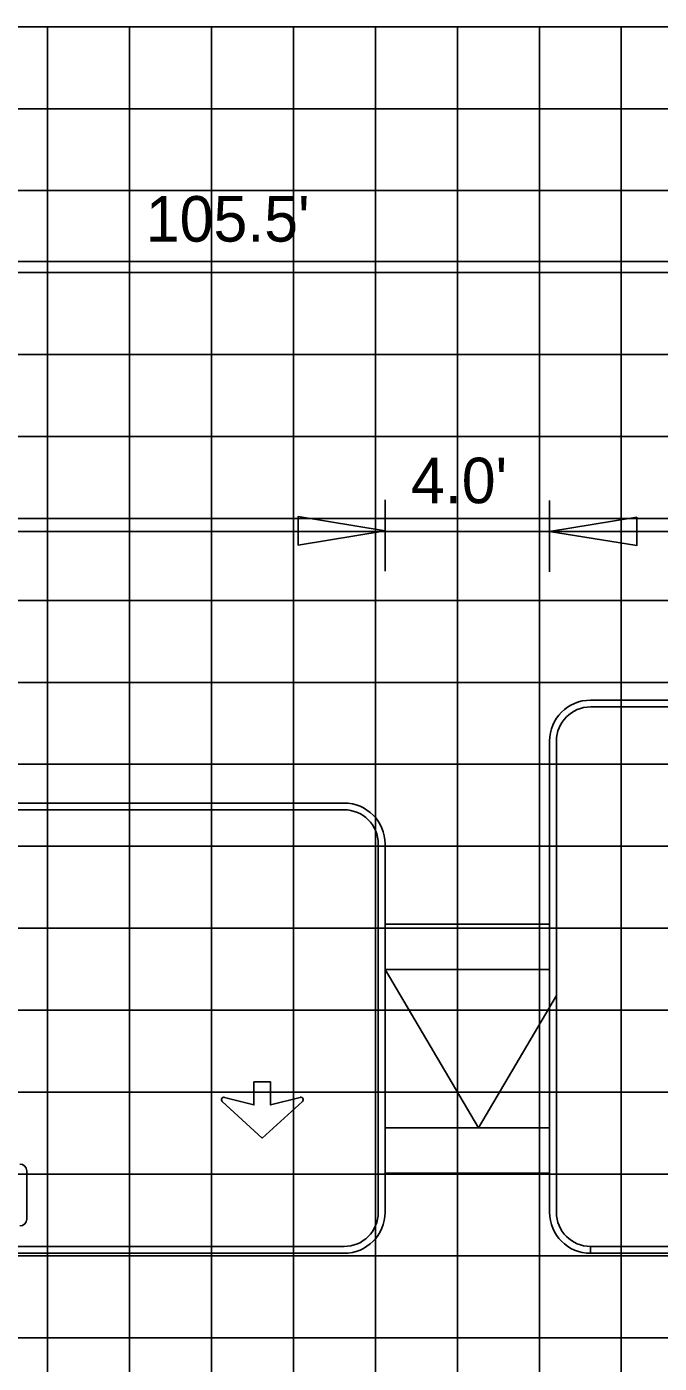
# Model space of a CAD drawing. Extents: x 2193008 to 2198143, y 1236112 to 1237864.
# Drawn here: x 2195782.2 to 2195797.63, y 1237190.49 to 1237223.11 of the extents above; entities that cross this region are included whole.
import ezdxf

# ---------------------------------------------------------------- set-up
doc = ezdxf.new("R2010")
doc.units = 0
for name, color, linetype in [('3', 7, 'Continuous'), ('GSBWFILL', 7, 'Continuous'), ('GSCOLORFILL', 7, 'Continuous'), ('GSDIMS', 7, 'Continuous'), ('GSOUTLINE', 7, 'Continuous'), ('Level 55', 7, 'Continuous'), ('M-ROADS', 7, 'Continuous')]:
    doc.layers.add(name, color=color, linetype=linetype)

msp = doc.modelspace()

# ---------------------------------------------------------------- linework, layer by layer
at = {"layer": '3'}
msp.add_line((2195734.245, 1237217.374), (2195839.583, 1237217.374), dxfattribs=at)
at = {"layer": 'GSBWFILL'}
for points in [[(2195787.023, 1237196.978), (2195787.743, 1237196.794), (2195787.743, 1237197.354), (2195788.148, 1237197.354), (2195788.148, 1237196.794), (2195788.868, 1237196.978)], [(2195788.924, 1237196.873), (2195787.945, 1237195.983), (2195786.967, 1237196.873)]]:
    msp.add_lwpolyline(points, dxfattribs=at)
for centre, start, end in [((2195787.008, 1237196.919), 75.5925, 227.6952), ((2195788.883, 1237196.919), 312.3048, 104.4075)]:
    msp.add_arc(centre, 0.0614, start, end, dxfattribs=at)
at = {"layer": 'GSCOLORFILL'}
for p, q in [((2195815.956, 1237206.672), (2195795.956, 1237206.672)), ((2195815.956, 1237206.672), (2195795.956, 1237206.672)), ((2195795.956, 1237206.505), (2195815.956, 1237206.505)), ((2195794.956, 1237205.672), (2195794.956, 1237194.172)), ((2195795.122, 1237194.172), (2195795.122, 1237205.672)), ((2195789.942, 1237204.161), (2195761.97, 1237204.161)), ((2195761.97, 1237203.994), (2195789.942, 1237203.994)), ((2195790.774, 1237203.162), (2195790.774, 1237194.171)), ((2195790.941, 1237194.171), (2195790.941, 1237203.162)), ((2195782.196, 1237194.008), (2195782.196, 1237195.182)), ((2195789.942, 1237193.338), (2195761.971, 1237193.338)), ((2195761.971, 1237193.172), (2195789.942, 1237193.172)), ((2195795.956, 1237193.172), (2195795.956, 1237193.338)), ((2195815.956, 1237193.338), (2195795.957, 1237193.338)), ((2195795.957, 1237193.338), (2195795.957, 1237193.172)), ((2195795.957, 1237193.172), (2195815.956, 1237193.172))]:
    msp.add_line(p, q, dxfattribs=at)
for points in [[(2195787.023, 1237196.978), (2195787.743, 1237196.794), (2195787.743, 1237197.354), (2195788.148, 1237197.354), (2195788.148, 1237196.794), (2195788.868, 1237196.978)], [(2195788.924, 1237196.873), (2195787.945, 1237195.983), (2195786.967, 1237196.873)]]:
    msp.add_lwpolyline(points, dxfattribs=at)
for centre, radius, start, end in [((2195795.956, 1237205.672), 1, 90, 180), ((2195795.956, 1237205.672), 0.833, 90, 180), ((2195789.942, 1237203.162), 0.999, 0, 90), ((2195789.942, 1237203.162), 0.833, 0, 90), ((2195787.008, 1237196.919), 0.0614, 75.5925, 227.6952), ((2195788.883, 1237196.919), 0.0614, 312.3048, 104.4075), ((2195782.03, 1237195.182), 0.167, 0, 90), ((2195782.03, 1237194.008), 0.167, 270.0083, 360), ((2195789.942, 1237194.171), 0.999, 270, 0), ((2195789.942, 1237194.171), 0.833, 270, 0), ((2195795.956, 1237194.172), 1, 180, 270), ((2195795.956, 1237194.172), 0.833, 180, 270)]:
    msp.add_arc(centre, radius, start, end, dxfattribs=at)
at = {"layer": 'GSDIMS'}
for p, q in [((2195790.946, 1237209.819), (2195790.946, 1237211.56)), ((2195794.956, 1237209.806), (2195794.956, 1237211.548)), ((2195760.971, 1237210.79), (2195790.941, 1237210.79)), ((2195790.941, 1237210.79), (2195794.956, 1237210.79)), ((2195794.956, 1237210.79), (2195816.956, 1237210.79)), ((2195790.941, 1237201.208), (2195794.956, 1237201.208)), ((2195790.941, 1237200.097), (2195794.956, 1237200.097)), ((2195790.941, 1237200.097), (2195793.219, 1237196.235)), ((2195795.122, 1237199.461), (2195793.219, 1237196.235)), ((2195790.941, 1237196.235), (2195794.956, 1237196.235)), ((2195790.941, 1237195.125), (2195794.956, 1237195.125))]:
    msp.add_line(p, q, dxfattribs=at)
for points in [[(2195790.946, 1237210.802), (2195788.818, 1237210.455), (2195788.818, 1237211.15)], [(2195794.956, 1237210.79), (2195797.084, 1237210.443), (2195797.084, 1237211.137)]]:
    msp.add_lwpolyline(points, close=True, dxfattribs=at)
at = {"layer": 'GSOUTLINE'}
for points in [[(2195787.023, 1237196.978), (2195787.743, 1237196.794), (2195787.743, 1237197.354), (2195788.148, 1237197.354), (2195788.148, 1237196.794), (2195788.868, 1237196.978)], [(2195788.924, 1237196.873), (2195787.945, 1237195.983), (2195786.967, 1237196.873)]]:
    msp.add_lwpolyline(points, dxfattribs=at)
for centre, start, end in [((2195787.008, 1237196.919), 75.5925, 227.6952), ((2195788.883, 1237196.919), 312.3048, 104.4075)]:
    msp.add_arc(centre, 0.0614, start, end, dxfattribs=at)
at = {"layer": 'M-ROADS'}
for p, q in [((2195734.707, 1237223.106), (2195864.707, 1237223.106)), ((2195782.707, 1237163.106), (2195782.707, 1237223.106)), ((2195784.707, 1237163.106), (2195784.707, 1237223.106)), ((2195786.707, 1237163.106), (2195786.707, 1237223.106)), ((2195788.707, 1237163.106), (2195788.707, 1237223.106)), ((2195790.707, 1237163.106), (2195790.707, 1237223.106)), ((2195792.707, 1237163.106), (2195792.707, 1237223.106)), ((2195794.707, 1237163.106), (2195794.707, 1237223.106)), ((2195796.707, 1237163.106), (2195796.707, 1237223.106)), ((2195734.707, 1237221.106), (2195864.707, 1237221.106)), ((2195734.707, 1237219.106), (2195864.707, 1237219.106)), ((2195734.707, 1237217.106), (2195864.707, 1237217.106)), ((2195734.707, 1237215.106), (2195864.707, 1237215.106)), ((2195734.707, 1237213.106), (2195864.707, 1237213.106)), ((2195734.707, 1237211.106), (2195864.707, 1237211.106)), ((2195734.707, 1237209.106), (2195864.707, 1237209.106)), ((2195734.707, 1237207.106), (2195864.707, 1237207.106)), ((2195734.707, 1237205.106), (2195864.707, 1237205.106)), ((2195734.707, 1237203.106), (2195864.707, 1237203.106)), ((2195734.707, 1237201.106), (2195864.707, 1237201.106)), ((2195734.707, 1237199.106), (2195864.707, 1237199.106)), ((2195734.707, 1237197.106), (2195864.707, 1237197.106)), ((2195734.707, 1237195.106), (2195864.707, 1237195.106)), ((2195734.707, 1237193.106), (2195864.707, 1237193.106)), ((2195734.707, 1237191.106), (2195864.707, 1237191.106))]:
    msp.add_line(p, q, dxfattribs=at)

# ---------------------------------------------------------------- texts
at = {"layer": 'Level 55'}
for s, p in [("105.5'", (2195785.102, 1237217.862)), ("4.0'", (2195791.575, 1237211.478))]:
    msp.add_text(s, height=1.1105, dxfattribs=at).set_placement(p)

doc.saveas('drawing.dxf')
